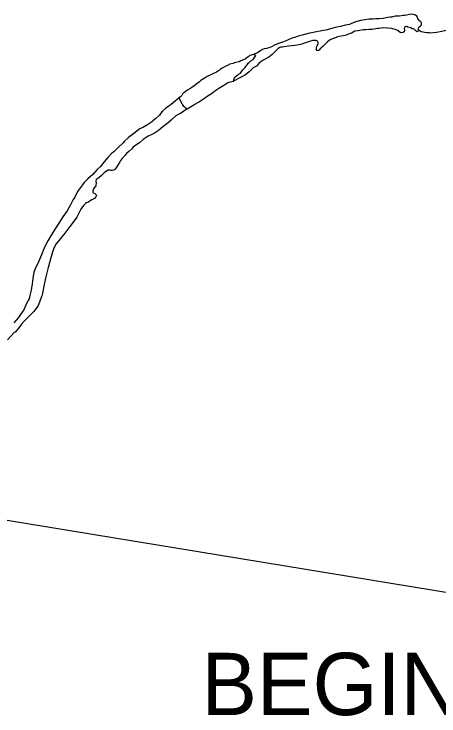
# Model space of a CAD drawing. Extents: x -83719 to 153526, y -11835 to 11446.
# Drawn here: x 13989.5 to 14085.5, y -1774.5 to -1615.8 of the extents above; entities that cross this region are included whole.
import ezdxf

# ---------------------------------------------------------------- set-up
doc = ezdxf.new("R2010")
doc.units = 0
doc.layers.add('Level 25', color=7, linetype='Continuous')
doc.layers.add('Level 9', color=7, linetype='Continuous')

msp = doc.modelspace()

# ---------------------------------------------------------------- linework, layer by layer
at = {"layer": 'Level 25'}
msp.add_lwpolyline([(13839.97, -1715.72), (13886.87, -1713.68), (14093.99, -1747.72)], dxfattribs=at)
at = {"layer": 'Level 9'}
for points in [[(14080.98, -1619.53), (14080.81, -1619.3), (14080.88, -1619), (14081.04, -1618.73), (14081.31, -1618.49), (14081.54, -1618.25), (14081.57, -1618.05), (14081.5, -1617.89), (14081.46, -1617.72), (14081.36, -1617.55), (14081.19, -1617.42), (14080.99, -1617.26), (14080.82, -1617.06), (14080.72, -1616.86), (14080.62, -1616.56), (14080.48, -1616.33), (14080.14, -1616.1), (14079.97, -1616), (14079.61, -1615.84), (14078.81, -1615.95), (14078.17, -1616.09), (14077.68, -1616.16), (14077.41, -1616.2), (14076.58, -1616.34), (14075.84, -1616.35), (14075.61, -1616.32), (14074.81, -1616.53), (14074.48, -1616.56), (14073.88, -1616.64), (14072.91, -1616.81), (14071.88, -1616.89), (14071.21, -1616.93), (14070.61, -1616.97), (14069.65, -1616.99), (14068.81, -1617.16), (14067.72, -1617.31), (14067.52, -1617.41), (14066.39, -1617.69), (14065.26, -1618.17), (14064.39, -1618.38), (14063.23, -1618.63), (14062.4, -1618.81), (14062, -1618.91), (14061.53, -1619.02), (14060.24, -1619.37), (14059, -1619.65), (14057.41, -1619.93), (14055.94, -1620.22), (14054.58, -1620.6), (14053.91, -1620.77), (14053.05, -1621.05), (14052.12, -1621.36), (14051.42, -1621.64), (14051.13, -1621.81), (14050.39, -1622.09), (14049.26, -1622.47), (14048.67, -1622.71), (14048.5, -1622.78), (14047.64, -1623.25), (14047.27, -1623.39), (14047.04, -1623.46), (14046.51, -1623.6), (14046.01, -1623.74), (14045.58, -1623.88), (14045.38, -1623.98), (14045.15, -1624.12), (14045.02, -1624.25), (14044.45, -1624.63)], [(14080.98, -1619.53), (14080.55, -1619.87), (14080.39, -1619.74), (14080.29, -1619.67), (14080.15, -1619.54), (14079.95, -1619.38), (14079.88, -1619.28), (14079.68, -1619.18), (14079.41, -1619.15), (14079.14, -1618.92), (14078.47, -1618.79), (14078.24, -1618.69), (14078.01, -1618.7), (14078, -1618.66), (14077.74, -1618.77), (14077.61, -1619.1), (14077.71, -1619.47), (14077.62, -1619.87), (14077.39, -1620.01), (14076.79, -1620.05), (14076.21, -1619.59), (14075.58, -1619.33), (14074.81, -1619.13), (14073.01, -1618.99), (14071.97, -1619.1), (14071.61, -1619.14), (14070.41, -1619.32), (14069.67, -1619.33), (14068.97, -1619.4), (14068.61, -1619.44), (14068.41, -1619.44), (14067.14, -1619.62), (14066.54, -1619.7), (14066.44, -1619.73), (14065.72, -1620.17), (14065.05, -1620.41), (14064.32, -1620.66), (14063.85, -1620.76), (14063.36, -1620.87), (14062.56, -1621.01), (14062.12, -1621.18), (14061.63, -1621.36), (14061.59, -1621.39), (14060.76, -1621.77), (14060.2, -1622.21), (14059.94, -1622.48), (14059.38, -1623.02), (14059.21, -1623.16), (14058.88, -1623.49), (14058.78, -1623.63), (14058.55, -1623.8), (14058.39, -1623.97), (14058.32, -1624), (14058.16, -1624.07), (14058.06, -1624.1), (14057.96, -1624.14), (14057.89, -1624.07), (14057.82, -1623.91), (14057.75, -1623.77), (14057.79, -1623.74), (14057.82, -1623.44), (14057.88, -1623.17), (14058.01, -1622.87), (14058.17, -1622.53), (14058.2, -1622.26), (14058.03, -1622), (14057.73, -1621.83), (14056.96, -1621.81), (14056.46, -1621.98), (14055.77, -1622.16), (14055.33, -1622.36), (14055, -1622.43), (14054.7, -1622.54), (14054.17, -1622.74), (14053.44, -1622.85), (14052.94, -1622.93), (14052.21, -1623.03), (14051.47, -1623.08), (14050.48, -1623.25), (14050.14, -1623.33), (14049.74, -1623.33), (14049.51, -1623.4), (14049.18, -1623.64), (14048.91, -1623.87), (14048.78, -1624.01), (14047.83, -1624.96), (14047.03, -1625.57), (14046.04, -1626.11), (14045.41, -1626.49), (14044.82, -1627.03), (14044.29, -1627.6), (14043.53, -1628.01), (14043, -1628.49), (14042.77, -1628.76), (14042.6, -1628.89), (14042.14, -1629.3), (14041.74, -1629.57), (14039.03, -1631.04)], [(14089.38, -1618.87), (14087.99, -1619.35), (14086.79, -1619.63), (14085.76, -1619.84), (14084.93, -1619.99), (14084.16, -1620.06), (14083.49, -1620.14), (14083.23, -1620.11), (14082.72, -1620.08), (14082.22, -1619.99), (14081.89, -1619.96), (14081.49, -1619.83), (14080.98, -1619.53)], [(14044.45, -1624.63), (14043.49, -1625.01), (14042.83, -1625.21), (14042.4, -1625.49), (14041.77, -1625.93), (14041.34, -1626.17), (14040.74, -1626.41), (14040.31, -1626.61), (14039.48, -1626.79), (14038.91, -1627), (14038.25, -1627.2), (14037.68, -1627.45), (14037.02, -1627.75), (14036.49, -1628.09), (14036.13, -1628.33), (14035.89, -1628.54), (14035.23, -1628.98), (14034.57, -1629.25), (14033.94, -1629.59), (14033.11, -1629.97), (14032.45, -1630.41), (14031.72, -1630.86), (14031.42, -1631.16), (14029.84, -1632.31), (14029.21, -1632.76), (14028.71, -1633.06), (14028.48, -1633.2), (14028.05, -1633.47), (14027.65, -1633.84), (14027.36, -1634.22), (14027.06, -1634.52), (14026.73, -1634.79)], [(14039.03, -1631.04), (14039.32, -1630.17), (14039.75, -1629.8), (14040.11, -1629.52), (14040.64, -1629.22), (14040.8, -1628.95), (14041.13, -1628.51), (14041.33, -1628.31), (14041.69, -1627.9), (14041.92, -1627.56), (14042.18, -1627.29), (14042.41, -1626.96), (14042.58, -1626.79), (14042.71, -1626.69), (14043.01, -1626.45), (14043.47, -1626.14), (14043.63, -1625.87), (14043.77, -1625.67), (14043.93, -1625.4), (14044.13, -1625.2), (14043.49, -1625.01)], [(14028.59, -1637.28), (14029.72, -1636.56), (14030.32, -1636.22), (14031.14, -1635.78), (14031.64, -1635.47), (14032.3, -1634.99), (14033.13, -1634.42), (14033.72, -1634.01), (14034.06, -1633.77), (14034.49, -1633.47), (14035.28, -1632.92), (14035.78, -1632.58), (14036.14, -1632.38), (14036.7, -1632), (14036.87, -1631.93), (14037.33, -1631.63), (14037.73, -1631.39), (14037.86, -1631.32), (14038.06, -1631.25), (14038.39, -1631.15), (14038.66, -1631.11), (14039.03, -1631.04)], [(14027.06, -1634.52), (14025.97, -1635.43), (14025.01, -1636.28), (14024.32, -1636.72), (14023.72, -1637.23), (14023.06, -1637.81), (14022.6, -1638.35), (14022.31, -1638.72), (14021.55, -1639.46), (14020.85, -1640.01), (14020.75, -1640.11), (14019.63, -1640.89), (14018.7, -1641.4), (14017.87, -1641.81), (14016.52, -1642.86), (14015.36, -1643.75), (14014.37, -1644.69), (14014.11, -1644.93), (14012.92, -1646.11), (14012.06, -1647.03), (14011.57, -1647.33), (14010.64, -1648.28), (14009.86, -1649.29), (14009, -1650.34), (14008.28, -1651.01), (14007.25, -1652.1), (14006.17, -1653.11), (14005.34, -1653.96), (14004.95, -1654.46), (14003.8, -1655.98), (14003.21, -1657.26), (14002.88, -1657.76), (14002.27, -1658.94), (14001.48, -1660.35), (14000.5, -1661.7), (13999.58, -1663.15), (13998.79, -1664.39), (13997.88, -1665.84), (13997.12, -1667.09), (13996.77, -1667.79), (13996.21, -1668.94), (13995.66, -1670.28), (13995.01, -1671.83), (13994.23, -1673.44), (13993.94, -1674.21), (13993.72, -1675.62), (13993.57, -1676.86), (13993.32, -1678.26), (13993.03, -1679.5), (13992.91, -1680.24), (13992.32, -1681.32), (13991.8, -1682.53), (13990.46, -1684.45), (13989.44, -1685.63)], [(14026.73, -1634.79), (14027.41, -1636.05), (14027.51, -1636.35), (14027.68, -1636.59), (14028.02, -1636.82), (14028.22, -1637.01), (14028.39, -1637.11), (14028.59, -1637.28)], [(14028.59, -1637.28), (14027.1, -1638.33), (14026.54, -1638.54), (14026.04, -1638.88), (14025.38, -1639.49), (14024.95, -1639.83), (14024.39, -1640.37), (14023.9, -1640.77), (14023.37, -1641.08), (14023.07, -1641.35), (14023.01, -1641.42), (14022.11, -1642.2), (14021.19, -1642.78), (14020.49, -1643.12), (14019.76, -1643.46), (14018.64, -1644.24), (14017.81, -1644.99), (14017.02, -1645.5), (14016.42, -1645.97), (14016.06, -1646.31), (14015.4, -1646.89), (14014.87, -1647.36), (14014.57, -1647.73), (14013.88, -1648.48), (14013.55, -1648.95), (14013.39, -1649.22), (14013, -1649.82), (14012.77, -1650.23), (14012.34, -1650.9), (14012.21, -1651.04), (14011.95, -1651.14), (14011.68, -1651.18), (14011.51, -1651.21), (14011.38, -1651.15), (14011.31, -1651.15), (14010.98, -1651.12), (14010.78, -1651.15), (14010.35, -1651.36), (14010.08, -1651.56), (14009.82, -1651.73), (14009.23, -1652.34), (14008.63, -1652.85), (14008.5, -1652.98), (14008.43, -1653.05), (14008.07, -1653.26), (14007.94, -1653.63), (14007.94, -1653.73), (14008.01, -1653.93), (14007.95, -1654.66), (14007.62, -1655.17), (14007.39, -1655.54), (14007.27, -1655.87), (14007.3, -1656.11), (14007.4, -1656.27), (14007.71, -1656.44), (14007.91, -1656.53), (14008.11, -1656.8), (14008.08, -1656.9), (14007.95, -1657.2), (14007.65, -1657.51), (14007.05, -1657.81), (14006.69, -1658.05), (14006.29, -1658.36), (14005.86, -1658.53), (14005.63, -1658.7), (14005.17, -1659.11), (14004.61, -1659.98), (14003.67, -1661.73), (14002.85, -1662.88), (14002.12, -1663.85), (14000.97, -1665.37), (13999.03, -1667.83), (13998.58, -1668.61), (13998.19, -1669.62), (13997.58, -1671.76), (13997.16, -1673.17), (13996.56, -1675.59), (13996.31, -1676.99), (13995.9, -1678.94), (13995.74, -1679.57), (13995.42, -1680.55), (13995.25, -1680.98), (13994.93, -1681.76), (13994.67, -1682.16), (13993.98, -1683.07), (13993.42, -1683.65), (13991.77, -1685.3), (13991.21, -1685.98), (13990.59, -1686.75), (13989.73, -1687.73), (13989.53, -1687.87), (13988.02, -1689.49)]]:
    msp.add_lwpolyline(points, dxfattribs=at)

# ---------------------------------------------------------------- texts
at = {"layer": 'Level 25'}
msp.add_text('BEGIN SECTION 5', height=14.08, dxfattribs=at).set_placement((14031.81, -1774.35))

doc.saveas('drawing.dxf')
